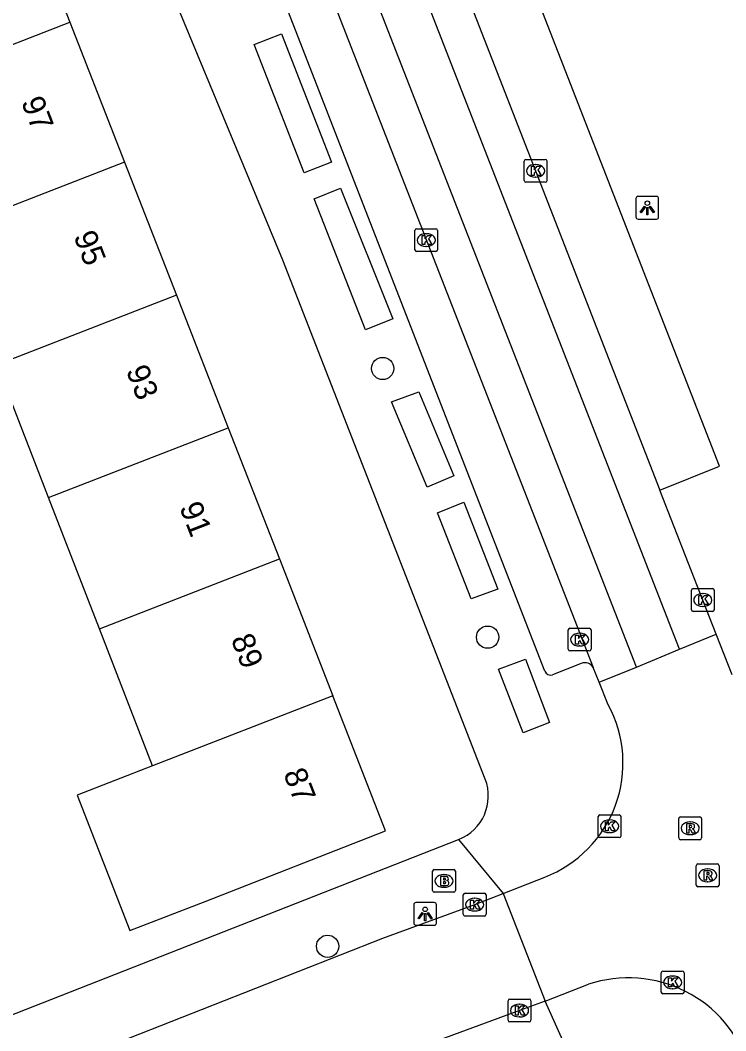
# Model space of a CAD drawing. Extents: x 159689 to 160786, y 387323 to 388339.
# Drawn here: x 160120.86 to 160151.87, y 387907.82 to 387952.25 of the extents above; entities that cross this region are included whole.
import ezdxf

# ---------------------------------------------------------------- set-up
doc = ezdxf.new("R2010")
doc.units = 0
for name, color, linetype in [('IMGEO_Boom', 7, 'Continuous'), ('IMGEO_Brandkraan', 7, 'Continuous'), ('IMGEO_Kolk', 7, 'Continuous'), ('IMGEO_Lichtpunt', 7, 'Continuous'), ('IMGEO_Pand', 7, 'Continuous'), ('IMGEO_Pand_nummerreeks', 7, 'Continuous'), ('IMGEO_Parkeervlak_open', 7, 'Continuous'), ('IMGEO_Rijbaan_lokaal_gesloten', 7, 'Continuous'), ('IMGEO_Rijbaan_lokaal_open', 7, 'Continuous'), ('IMGEO_Rioolput', 7, 'Continuous'), ('IMGEO_Voetpad_open', 7, 'Continuous')]:
    doc.layers.add(name, color=color, linetype=linetype)

msp = doc.modelspace()

# ---------------------------------------------------------------- linework, layer by layer
at = {"layer": 'IMGEO_Boom'}
for centre in [(160136.79, 387936.94), (160141.402, 387925.126), (160134.368, 387911.539)]:
    msp.add_circle(centre, 0.489, dxfattribs=at)
at = {"layer": 'IMGEO_Brandkraan'}
for p, q in [((160138.985, 387913.984), (160138.985, 387914.836)), ((160139.06, 387914.91), (160139.912, 387914.91)), ((160139.473, 387914.69), (160139.498, 387914.69)), ((160139.986, 387914.836), (160139.986, 387913.984)), ((160139.912, 387913.91), (160139.06, 387913.91)), ((160139.496, 387914.13), (160139.471, 387914.13))]:
    msp.add_line(p, q, dxfattribs=at)
for points in [[(160138.985, 387913.984), (160138.985, 387914.836)], [(160139.06, 387914.91), (160139.912, 387914.91)], [(160139.333, 387914.61), (160139.333, 387914.21), (160139.546, 387914.21)], [(160139.564, 387914.61), (160139.333, 387914.61)], [(160139.986, 387914.836), (160139.986, 387913.984)], [(160139.512, 387914.529), (160139.458, 387914.529), (160139.458, 387914.453)], [(160139.458, 387914.453), (160139.511, 387914.453)], [(160139.52, 387914.377), (160139.458, 387914.377), (160139.458, 387914.296)], [(160139.458, 387914.296), (160139.52, 387914.296)], [(160139.912, 387913.91), (160139.06, 387913.91)]]:
    msp.add_lwpolyline(points, dxfattribs=at)
for centre, radius, start, end in [((160139.062, 387914.834), 0.0765, 91.552, 178.448), ((160139.062, 387914.834), 0.0765, 91.552, 178.448), ((160139.568, 387914.465), 0.145, 59.4692, 91.5367), ((160139.593, 387914.512), 0.0922, 285.5137, 58.1501), ((160139.91, 387914.834), 0.0765, 1.552, 88.448), ((160139.91, 387914.834), 0.0765, 1.552, 88.448), ((160139.513, 387914.491), 0.0379, 267.8285, 90.9355), ((160139.521, 387914.336), 0.0404, 269.8759, 90.5077), ((160139.552, 387914.461), 0.251, 268.6676, 293.5347), ((160139.598, 387914.32), 0.105, 301.3115, 78.989), ((160139.062, 387913.986), 0.0765, 181.552, 268.448), ((160139.062, 387913.986), 0.0765, 181.552, 268.448), ((160139.91, 387913.986), 0.0765, 271.552, 358.448), ((160139.91, 387913.986), 0.0765, 271.552, 358.448)]:
    msp.add_arc(centre, radius, start, end, dxfattribs=at)
for centre, major_axis, ratio, start_param, end_param in [((160139.472, 387914.41), (-0.387, 0.002), 0.722429, 4.712389, 7.853982), ((160139.497, 387914.41), (-0.39, 0.002), 0.717154, 1.570796, 4.712389)]:
    msp.add_ellipse(centre, major_axis=major_axis, ratio=ratio, start_param=start_param, end_param=end_param, dxfattribs=at)
at = {"layer": 'IMGEO_Kolk'}
for p, q in [((160143.013, 387945.203), (160143.013, 387946.055)), ((160143.088, 387946.129), (160143.94, 387946.129)), ((160143.501, 387945.909), (160143.526, 387945.909)), ((160144.014, 387946.055), (160144.014, 387945.203)), ((160143.524, 387945.349), (160143.499, 387945.349)), ((160143.94, 387945.129), (160143.088, 387945.129)), ((160138.281, 387943.083), (160139.133, 387943.083)), ((160138.206, 387942.157), (160138.206, 387943.009)), ((160138.694, 387942.863), (160138.719, 387942.863)), ((160139.207, 387943.009), (160139.207, 387942.157)), ((160138.717, 387942.303), (160138.692, 387942.303)), ((160139.133, 387942.083), (160138.281, 387942.083)), ((160150.362, 387926.334), (160150.362, 387927.186)), ((160150.437, 387927.26), (160151.289, 387927.26)), ((160150.85, 387927.04), (160150.875, 387927.04)), ((160151.363, 387927.186), (160151.363, 387926.334)), ((160151.289, 387926.26), (160150.437, 387926.26)), ((160150.873, 387926.48), (160150.848, 387926.48)), ((160144.948, 387924.594), (160144.948, 387925.446)), ((160145.023, 387925.52), (160145.875, 387925.52)), ((160145.436, 387925.3), (160145.461, 387925.3)), ((160145.949, 387925.446), (160145.949, 387924.594)), ((160145.875, 387924.52), (160145.023, 387924.52)), ((160145.459, 387924.74), (160145.434, 387924.74)), ((160146.341, 387917.314), (160147.193, 387917.314)), ((160146.266, 387916.388), (160146.266, 387917.24)), ((160146.754, 387917.094), (160146.779, 387917.094)), ((160147.267, 387917.24), (160147.267, 387916.388)), ((160146.777, 387916.534), (160146.752, 387916.534)), ((160147.193, 387916.314), (160146.341, 387916.314)), ((160140.335, 387912.942), (160140.335, 387913.794)), ((160140.41, 387913.868), (160141.262, 387913.868)), ((160141.336, 387913.794), (160141.336, 387912.942)), ((160140.823, 387913.648), (160140.848, 387913.648)), ((160141.262, 387912.868), (160140.41, 387912.868)), ((160140.846, 387913.088), (160140.821, 387913.088)), ((160149.036, 387909.522), (160149.036, 387910.374)), ((160149.111, 387910.448), (160149.963, 387910.448)), ((160149.524, 387910.228), (160149.549, 387910.228)), ((160150.037, 387910.374), (160150.037, 387909.522)), ((160149.963, 387909.448), (160149.111, 387909.448)), ((160149.547, 387909.668), (160149.522, 387909.668)), ((160142.306, 387908.286), (160142.306, 387909.138)), ((160142.381, 387909.212), (160143.233, 387909.212)), ((160142.794, 387908.992), (160142.819, 387908.992)), ((160143.307, 387909.138), (160143.307, 387908.286)), ((160142.817, 387908.432), (160142.792, 387908.432)), ((160143.233, 387908.212), (160142.381, 387908.212))]:
    msp.add_line(p, q, dxfattribs=at)
for points in [[(160143.013, 387945.203), (160143.013, 387946.055)], [(160143.088, 387946.129), (160143.94, 387946.129)], [(160143.334, 387945.829), (160143.457, 387945.829), (160143.457, 387945.678), (160143.587, 387945.829), (160143.751, 387945.829), (160143.605, 387945.678), (160143.758, 387945.429), (160143.606, 387945.429), (160143.521, 387945.593), (160143.457, 387945.526), (160143.457, 387945.429), (160143.334, 387945.429), (160143.334, 387945.829)], [(160144.014, 387946.055), (160144.014, 387945.203)], [(160143.94, 387945.129), (160143.088, 387945.129)], [(160138.281, 387943.083), (160139.133, 387943.083)], [(160138.206, 387942.157), (160138.206, 387943.009)], [(160138.527, 387942.783), (160138.65, 387942.783), (160138.65, 387942.632), (160138.78, 387942.783), (160138.944, 387942.783), (160138.798, 387942.632), (160138.951, 387942.383), (160138.799, 387942.383), (160138.714, 387942.547), (160138.65, 387942.48), (160138.65, 387942.383), (160138.527, 387942.383), (160138.527, 387942.783)], [(160139.207, 387943.009), (160139.207, 387942.157)], [(160139.133, 387942.083), (160138.281, 387942.083)], [(160150.362, 387926.334), (160150.362, 387927.186)], [(160150.437, 387927.26), (160151.289, 387927.26)], [(160151.363, 387927.186), (160151.363, 387926.334)], [(160150.683, 387926.96), (160150.806, 387926.96), (160150.806, 387926.809), (160150.936, 387926.96), (160151.1, 387926.96), (160150.954, 387926.809), (160151.107, 387926.56), (160150.955, 387926.56), (160150.87, 387926.724), (160150.806, 387926.657), (160150.806, 387926.56), (160150.683, 387926.56), (160150.683, 387926.96)], [(160151.289, 387926.26), (160150.437, 387926.26)], [(160144.948, 387924.594), (160144.948, 387925.446)], [(160145.023, 387925.52), (160145.875, 387925.52)], [(160145.949, 387925.446), (160145.949, 387924.594)], [(160145.269, 387925.22), (160145.392, 387925.22), (160145.392, 387925.069), (160145.522, 387925.22), (160145.686, 387925.22), (160145.54, 387925.069), (160145.693, 387924.82), (160145.541, 387924.82), (160145.456, 387924.984), (160145.392, 387924.917), (160145.392, 387924.82), (160145.269, 387924.82), (160145.269, 387925.22)], [(160145.875, 387924.52), (160145.023, 387924.52)], [(160146.341, 387917.314), (160147.193, 387917.314)], [(160146.266, 387916.388), (160146.266, 387917.24)], [(160146.587, 387917.014), (160146.71, 387917.014), (160146.71, 387916.863), (160146.84, 387917.014), (160147.004, 387917.014), (160146.858, 387916.863), (160147.011, 387916.614), (160146.859, 387916.614), (160146.774, 387916.778), (160146.71, 387916.711), (160146.71, 387916.614), (160146.587, 387916.614), (160146.587, 387917.014)], [(160147.267, 387917.24), (160147.267, 387916.388)], [(160147.193, 387916.314), (160146.341, 387916.314)], [(160140.335, 387912.942), (160140.335, 387913.794)], [(160140.41, 387913.868), (160141.262, 387913.868)], [(160141.336, 387913.794), (160141.336, 387912.942)], [(160140.656, 387913.568), (160140.779, 387913.568), (160140.779, 387913.417), (160140.909, 387913.568), (160141.073, 387913.568), (160140.927, 387913.417), (160141.08, 387913.168), (160140.928, 387913.168), (160140.843, 387913.332), (160140.779, 387913.265), (160140.779, 387913.168), (160140.656, 387913.168), (160140.656, 387913.568)], [(160141.262, 387912.868), (160140.41, 387912.868)], [(160149.036, 387909.522), (160149.036, 387910.374)], [(160149.111, 387910.448), (160149.963, 387910.448)], [(160149.357, 387910.148), (160149.48, 387910.148), (160149.48, 387909.997), (160149.61, 387910.148), (160149.774, 387910.148), (160149.628, 387909.997), (160149.781, 387909.748), (160149.629, 387909.748), (160149.544, 387909.912), (160149.48, 387909.845), (160149.48, 387909.748), (160149.357, 387909.748), (160149.357, 387910.148)], [(160150.037, 387910.374), (160150.037, 387909.522)], [(160149.963, 387909.448), (160149.111, 387909.448)], [(160142.306, 387908.286), (160142.306, 387909.138)], [(160142.381, 387909.212), (160143.233, 387909.212)], [(160142.627, 387908.912), (160142.75, 387908.912), (160142.75, 387908.761), (160142.88, 387908.912), (160143.044, 387908.912), (160142.898, 387908.761), (160143.051, 387908.512), (160142.899, 387908.512), (160142.814, 387908.676), (160142.75, 387908.609), (160142.75, 387908.512), (160142.627, 387908.512), (160142.627, 387908.912)], [(160143.307, 387909.138), (160143.307, 387908.286)], [(160143.233, 387908.212), (160142.381, 387908.212)]]:
    msp.add_lwpolyline(points, dxfattribs=at)
for centre, start, end in [((160143.09, 387946.053), 91.552, 178.448), ((160143.09, 387946.053), 91.552, 178.448), ((160143.938, 387946.053), 1.552, 88.448), ((160143.938, 387946.053), 1.552, 88.448), ((160143.09, 387945.205), 181.552, 268.448), ((160143.09, 387945.205), 181.552, 268.448), ((160143.938, 387945.205), 271.552, 358.448), ((160143.938, 387945.205), 271.552, 358.448), ((160138.283, 387943.007), 91.552, 178.448), ((160138.283, 387943.007), 91.552, 178.448), ((160139.131, 387943.007), 1.552, 88.448), ((160139.131, 387943.007), 1.552, 88.448), ((160138.283, 387942.159), 181.552, 268.448), ((160138.283, 387942.159), 181.552, 268.448), ((160139.131, 387942.159), 271.552, 358.448), ((160139.131, 387942.159), 271.552, 358.448), ((160150.439, 387927.184), 91.552, 178.448), ((160150.439, 387927.184), 91.552, 178.448), ((160151.287, 387927.184), 1.552, 88.448), ((160151.287, 387927.184), 1.552, 88.448), ((160150.439, 387926.336), 181.552, 268.448), ((160150.439, 387926.336), 181.552, 268.448), ((160151.287, 387926.336), 271.552, 358.448), ((160151.287, 387926.336), 271.552, 358.448), ((160145.025, 387925.444), 91.552, 178.448), ((160145.025, 387925.444), 91.552, 178.448), ((160145.873, 387925.444), 1.552, 88.448), ((160145.873, 387925.444), 1.552, 88.448), ((160145.025, 387924.596), 181.552, 268.448), ((160145.025, 387924.596), 181.552, 268.448), ((160145.873, 387924.596), 271.552, 358.448), ((160145.873, 387924.596), 271.552, 358.448), ((160146.343, 387917.238), 91.552, 178.448), ((160146.343, 387917.238), 91.552, 178.448), ((160147.191, 387917.238), 1.552, 88.448), ((160147.191, 387917.238), 1.552, 88.448), ((160146.343, 387916.39), 181.552, 268.448), ((160146.343, 387916.39), 181.552, 268.448), ((160147.191, 387916.39), 271.552, 358.448), ((160147.191, 387916.39), 271.552, 358.448), ((160140.412, 387913.792), 91.552, 178.448), ((160140.412, 387913.792), 91.552, 178.448), ((160141.26, 387913.792), 1.552, 88.448), ((160141.26, 387913.792), 1.552, 88.448), ((160140.412, 387912.944), 181.552, 268.448), ((160140.412, 387912.944), 181.552, 268.448), ((160141.26, 387912.944), 271.552, 358.448), ((160141.26, 387912.944), 271.552, 358.448), ((160149.113, 387910.372), 91.552, 178.448), ((160149.113, 387910.372), 91.552, 178.448), ((160149.961, 387910.372), 1.552, 88.448), ((160149.961, 387910.372), 1.552, 88.448), ((160149.113, 387909.524), 181.552, 268.448), ((160149.113, 387909.524), 181.552, 268.448), ((160149.961, 387909.524), 271.552, 358.448), ((160149.961, 387909.524), 271.552, 358.448), ((160142.383, 387909.136), 91.552, 178.448), ((160142.383, 387909.136), 91.552, 178.448), ((160143.231, 387909.136), 1.552, 88.448), ((160143.231, 387909.136), 1.552, 88.448), ((160142.383, 387908.288), 181.552, 268.448), ((160142.383, 387908.288), 181.552, 268.448), ((160143.231, 387908.288), 271.552, 358.448), ((160143.231, 387908.288), 271.552, 358.448)]:
    msp.add_arc(centre, 0.0765, start, end, dxfattribs=at)
for centre, major_axis, ratio, start_param, end_param in [((160143.5, 387945.629), (-0.387, 0.002), 0.722429, 4.712389, 7.853982), ((160143.525, 387945.629), (-0.39, 0.002), 0.717154, 1.570796, 4.712389), ((160138.693, 387942.583), (-0.387, 0.002), 0.722429, 4.712389, 7.853982), ((160138.718, 387942.583), (-0.39, 0.002), 0.717154, 1.570796, 4.712389), ((160150.849, 387926.76), (-0.387, 0.002), 0.722429, 4.712389, 7.853982), ((160150.874, 387926.76), (-0.39, 0.002), 0.717154, 1.570796, 4.712389), ((160145.435, 387925.02), (-0.387, 0.002), 0.722429, 4.712389, 7.853982), ((160145.46, 387925.02), (-0.39, 0.002), 0.717154, 1.570796, 4.712389), ((160146.753, 387916.814), (-0.387, 0.002), 0.722429, 4.712389, 7.853982), ((160146.778, 387916.814), (-0.39, 0.002), 0.717154, 1.570796, 4.712389), ((160140.822, 387913.368), (-0.387, 0.002), 0.722429, 4.712389, 7.853982), ((160140.847, 387913.368), (-0.39, 0.002), 0.717154, 1.570796, 4.712389), ((160149.523, 387909.948), (-0.387, 0.002), 0.722429, 4.712389, 7.853982), ((160149.548, 387909.948), (-0.39, 0.002), 0.717154, 1.570796, 4.712389), ((160142.793, 387908.712), (-0.387, 0.002), 0.722429, 4.712389, 7.853982), ((160142.818, 387908.712), (-0.39, 0.002), 0.717154, 1.570796, 4.712389)]:
    msp.add_ellipse(centre, major_axis=major_axis, ratio=ratio, start_param=start_param, end_param=end_param, dxfattribs=at)
at = {"layer": 'IMGEO_Lichtpunt'}
for p, q in [((160147.926, 387944.407), (160147.926, 387943.6)), ((160147.926, 387944.407), (160147.926, 387943.6)), ((160148.828, 387944.502), (160148.02, 387944.502)), ((160148.828, 387944.502), (160148.02, 387944.502)), ((160148.922, 387943.6), (160148.922, 387944.407)), ((160148.922, 387943.6), (160148.922, 387944.407)), ((160148.02, 387943.506), (160148.828, 387943.506)), ((160148.02, 387943.506), (160148.828, 387943.506)), ((160138.159, 387913.363), (160138.159, 387912.556)), ((160138.159, 387913.363), (160138.159, 387912.556)), ((160139.061, 387913.458), (160138.253, 387913.458)), ((160139.061, 387913.458), (160138.253, 387913.458)), ((160139.155, 387912.556), (160139.155, 387913.363)), ((160139.155, 387912.556), (160139.155, 387913.363)), ((160138.253, 387912.462), (160139.061, 387912.462)), ((160138.253, 387912.462), (160139.061, 387912.462))]:
    msp.add_line(p, q, dxfattribs=at)
for points in [[(160148.3, 387944.071), (160148.339, 387944.043), (160148.151, 387943.781), (160148.113, 387943.808), (160148.3, 387944.071)], [(160148.402, 387944.023), (160148.449, 387944.023), (160148.449, 387943.701), (160148.402, 387943.701), (160148.402, 387944.023)], [(160148.512, 387944.043), (160148.55, 387944.07), (160148.737, 387943.808), (160148.698, 387943.78), (160148.512, 387944.043)], [(160138.533, 387913.027), (160138.572, 387912.999), (160138.384, 387912.737), (160138.346, 387912.764), (160138.533, 387913.027)], [(160138.635, 387912.979), (160138.682, 387912.979), (160138.682, 387912.657), (160138.635, 387912.657), (160138.635, 387912.979)], [(160138.745, 387912.999), (160138.783, 387913.026), (160138.97, 387912.764), (160138.931, 387912.736), (160138.745, 387912.999)]]:
    msp.add_lwpolyline(points, dxfattribs=at)
for centre in [(160148.425, 387944.205), (160138.658, 387913.161)]:
    msp.add_circle(centre, 0.0994, dxfattribs=at)
for centre, start, end in [((160148.02, 387944.407), 90, 180), ((160148.02, 387944.407), 90, 180), ((160148.828, 387944.407), 0, 90), ((160148.828, 387944.407), 0, 90), ((160148.02, 387943.6), 180, 270), ((160148.02, 387943.6), 180, 270), ((160148.828, 387943.6), 270, 0), ((160148.828, 387943.6), 270, 360), ((160138.253, 387913.363), 90, 180), ((160138.253, 387913.363), 90, 180), ((160139.061, 387913.363), 0, 90), ((160139.061, 387913.363), 0, 90), ((160138.253, 387912.556), 180, 270), ((160138.253, 387912.556), 180, 270), ((160139.061, 387912.556), 270, 0), ((160139.061, 387912.556), 270, 360)]:
    msp.add_arc(centre, 0.0946, start, end, dxfattribs=at)
at = {"layer": 'IMGEO_Pand'}
for points in [[(160120.754, 387958.026), (160123.043, 387952.16)], [(160115.165, 387949.099), (160123.043, 387952.16)], [(160123.043, 387952.16), (160125.445, 387946.008)], [(160125.445, 387946.008), (160117.557, 387942.943)], [(160125.445, 387946.008), (160127.727, 387940.161)], [(160127.727, 387940.161), (160119.83, 387937.093)], [(160127.727, 387940.161), (160130.001, 387934.334)], [(160122.096, 387931.263), (160119.83, 387937.093)], [(160122.096, 387931.263), (160130.001, 387934.334)], [(160130.001, 387934.334), (160132.253, 387928.565)], [(160124.339, 387925.49), (160122.096, 387931.263)], [(160124.339, 387925.49), (160132.253, 387928.565)], [(160132.253, 387928.565), (160134.6, 387922.552)], [(160126.676, 387919.474), (160124.339, 387925.49)], [(160126.676, 387919.474), (160123.361, 387918.186), (160125.678, 387912.224), (160128.993, 387913.512), (160136.92, 387916.607), (160134.6, 387922.552)], [(160134.6, 387922.552), (160126.676, 387919.474)]]:
    msp.add_lwpolyline(points, dxfattribs=at)
at = {"layer": 'IMGEO_Parkeervlak_open'}
msp.add_lwpolyline([(160148.978, 387931.586), (160151.591, 387932.646), (160140.621, 387960.823), (160137.991, 387959.814)], dxfattribs=at)
at = {"layer": 'IMGEO_Rijbaan_lokaal_gesloten'}
for points in [[(160149.838, 387924.597), (160132.955, 387967.915)], [(160147.944, 387923.815), (160131.042, 387967.15)], [(160130.492, 387963.653), (160146.047, 387923.792)], [(160137.991, 387959.814), (160143.514, 387945.629), (160148.978, 387931.586)], [(160151.456, 387925.265), (160150.863, 387926.76), (160148.978, 387931.586)], [(160149.838, 387924.597), (160151.456, 387925.265)], [(160146.305, 387923.152), (160146.047, 387923.792)], [(160146.305, 387923.152), (160147.944, 387923.815)]]:
    msp.add_lwpolyline(points, dxfattribs=at)
at = {"layer": 'IMGEO_Rijbaan_lokaal_open'}
for points in [[(160152.156, 387923.465), (160151.456, 387925.265)], [(160147.944, 387923.815), (160149.838, 387924.597)], [(160146.7, 387922.155), (160146.305, 387923.152)], [(160142.084, 387913.853), (160143.916, 387914.582)], [(160118.168, 387904.562), (160136.795, 387911.888), (160140.836, 387913.368), (160142.084, 387913.853)], [(160142.084, 387913.853), (160143.935, 387909.124)], [(160143.935, 387909.124), (160145.839, 387909.866)], [(160143.935, 387909.124), (160142.807, 387908.712), (160138.953, 387907.297)]]:
    msp.add_lwpolyline(points, dxfattribs=at)
for centre, radius, start, end in [((160141.997, 387919.586), 5.359, 290.9811, 28.6498), ((160147.594, 387904.599), 5.552, 17.7433, 108.4323)]:
    msp.add_arc(centre, radius, start, end, dxfattribs=at)
at = {"layer": 'IMGEO_Rioolput'}
for p, q in [((160149.807, 387916.298), (160149.807, 387917.15)), ((160149.882, 387917.224), (160150.734, 387917.224)), ((160150.295, 387917.004), (160150.32, 387917.004)), ((160150.808, 387917.15), (160150.808, 387916.298)), ((160150.318, 387916.444), (160150.293, 387916.444)), ((160150.734, 387916.224), (160149.882, 387916.224)), ((160150.575, 387914.229), (160150.575, 387915.081)), ((160150.65, 387915.155), (160151.502, 387915.155)), ((160151.576, 387915.081), (160151.576, 387914.229)), ((160151.063, 387914.935), (160151.088, 387914.935)), ((160151.502, 387914.155), (160150.65, 387914.155)), ((160151.086, 387914.375), (160151.061, 387914.375))]:
    msp.add_line(p, q, dxfattribs=at)
for points in [[(160149.807, 387916.298), (160149.807, 387917.15)], [(160149.882, 387917.224), (160150.734, 387917.224)], [(160150.396, 387916.922), (160150.144, 387916.924), (160150.144, 387916.524)], [(160150.322, 387916.843), (160150.268, 387916.843), (160150.268, 387916.762)], [(160150.808, 387917.15), (160150.808, 387916.298)], [(160150.144, 387916.524), (160150.268, 387916.524), (160150.268, 387916.686), (160150.279, 387916.686)], [(160150.268, 387916.762), (160150.32, 387916.762)], [(160150.326, 387916.657), (160150.397, 387916.524), (160150.537, 387916.524), (160150.472, 387916.65)], [(160150.734, 387916.224), (160149.882, 387916.224)], [(160150.575, 387914.229), (160150.575, 387915.081)], [(160150.65, 387915.155), (160151.502, 387915.155)], [(160151.576, 387915.081), (160151.576, 387914.229)], [(160151.164, 387914.853), (160150.912, 387914.855), (160150.912, 387914.455)], [(160150.912, 387914.455), (160151.036, 387914.455), (160151.036, 387914.617), (160151.047, 387914.617)], [(160151.09, 387914.774), (160151.036, 387914.774), (160151.036, 387914.693)], [(160151.036, 387914.693), (160151.088, 387914.693)], [(160151.502, 387914.155), (160150.65, 387914.155)], [(160151.094, 387914.588), (160151.165, 387914.455), (160151.305, 387914.455), (160151.24, 387914.581)]]:
    msp.add_lwpolyline(points, dxfattribs=at)
for centre, radius, start, end in [((160149.884, 387917.148), 0.0765, 91.552, 178.448), ((160149.884, 387917.148), 0.0765, 91.552, 178.448), ((160150.328, 387916.747), 0.0964, 77.0061, 93.1865), ((160150.342, 387916.804), 0.0378, 276.6634, 79.6772), ((160150.395, 387916.812), 0.109, 350.3612, 89.416), ((160150.732, 387917.148), 0.0765, 1.552, 88.448), ((160150.732, 387917.148), 0.0765, 1.552, 88.448), ((160150.278, 387916.633), 0.0533, 26.0293, 88.6989), ((160150.304, 387916.951), 0.19, 274.7715, 282.9687), ((160150.393, 387916.812), 0.112, 277.5842, 350.9817), ((160150.377, 387916.597), 0.108, 29.5134, 73.7905), ((160149.884, 387916.3), 0.0765, 181.552, 268.448), ((160149.884, 387916.3), 0.0765, 181.552, 268.448), ((160150.732, 387916.3), 0.0765, 271.552, 358.448), ((160150.732, 387916.3), 0.0765, 271.552, 358.448), ((160150.652, 387915.079), 0.0765, 91.552, 178.448), ((160150.652, 387915.079), 0.0765, 91.552, 178.448), ((160151.5, 387915.079), 0.0765, 1.552, 88.448), ((160151.5, 387915.079), 0.0765, 1.552, 88.448), ((160151.046, 387914.564), 0.0533, 26.0293, 88.6989), ((160151.072, 387914.882), 0.19, 274.7715, 282.9687), ((160151.096, 387914.678), 0.0964, 77.0061, 93.1865), ((160151.11, 387914.735), 0.0378, 276.6634, 79.6772), ((160151.163, 387914.743), 0.109, 350.3612, 89.416), ((160151.161, 387914.743), 0.112, 277.5842, 350.9817), ((160151.145, 387914.528), 0.108, 29.5134, 73.7905), ((160150.652, 387914.231), 0.0765, 181.552, 268.448), ((160150.652, 387914.231), 0.0765, 181.552, 268.448), ((160151.5, 387914.231), 0.0765, 271.552, 358.448), ((160151.5, 387914.231), 0.0765, 271.552, 358.448)]:
    msp.add_arc(centre, radius, start, end, dxfattribs=at)
for centre, major_axis, ratio, start_param, end_param in [((160150.294, 387916.724), (-0.387, 0.002), 0.722429, 4.712389, 7.853982), ((160150.319, 387916.724), (-0.39, 0.002), 0.717154, 1.570796, 4.712389), ((160151.062, 387914.655), (-0.387, 0.002), 0.722429, 4.712389, 7.853982), ((160151.087, 387914.655), (-0.39, 0.002), 0.717154, 1.570796, 4.712389)]:
    msp.add_ellipse(centre, major_axis=major_axis, ratio=ratio, start_param=start_param, end_param=end_param, dxfattribs=at)
at = {"layer": 'IMGEO_Voetpad_open'}
for points in [[(160141.297, 387918.886), (160132.396, 387941.704), (160127.759, 387952.904), (160120.305, 387969.359)], [(160143.916, 387923.629), (160129.136, 387961.665), (160128.848, 387962.268)], [(160133.344, 387945.535), (160131.139, 387951.178), (160132.337, 387951.654), (160134.545, 387946.009), (160133.344, 387945.535)], [(160136.037, 387938.635), (160133.776, 387944.404), (160134.939, 387944.864), (160137.244, 387939.119), (160136.037, 387938.635)], [(160138.74, 387931.727), (160137.185, 387935.478), (160138.385, 387935.91), (160139.916, 387932.215), (160138.74, 387931.727)], [(160140.359, 387931.058), (160141.852, 387927.243), (160140.685, 387926.81), (160139.202, 387930.595), (160140.359, 387931.058)], [(160143.065, 387924.166), (160144.125, 387921.377), (160142.963, 387920.925), (160141.879, 387923.716), (160143.065, 387924.166)], [(160145.519, 387923.974), (160144.26, 387923.466)], [(160117.335, 387911.726), (160118.086, 387909.722), (160118.757, 387907.847), (160120.676, 387908.594), (160140.13, 387916.234)], [(160140.13, 387916.234), (160142.084, 387913.853)], [(160145.167, 387906.383), (160143.935, 387909.124)]]:
    msp.add_lwpolyline(points, dxfattribs=at)
for centre, radius, start, end in [((160145.678, 387923.579), 0.426, 30.0107, 111.9515), ((160144.177, 387923.736), 0.282, 202.1965, 287.0968), ((160139.382, 387918.146), 2.053, 291.3752, 21.1214)]:
    msp.add_arc(centre, radius, start, end, dxfattribs=at)

# ---------------------------------------------------------------- texts
at = {"layer": 'IMGEO_Pand_nummerreeks'}
for s, rotation, p in [('97', 291.3215, (160120.886, 387948.667)), ('95', 291.3215, (160123.191, 387942.761)), ('93', 291.3215, (160125.496, 387936.855)), ('91', 291.3215, (160127.842, 387930.844)), ('89', 291.3215, (160130.107, 387925.043)), ('87', 291.3195, (160132.411, 387919.138))]:
    msp.add_text(s, height=1, rotation=rotation, dxfattribs=at).set_placement(p)

doc.saveas('drawing.dxf')
